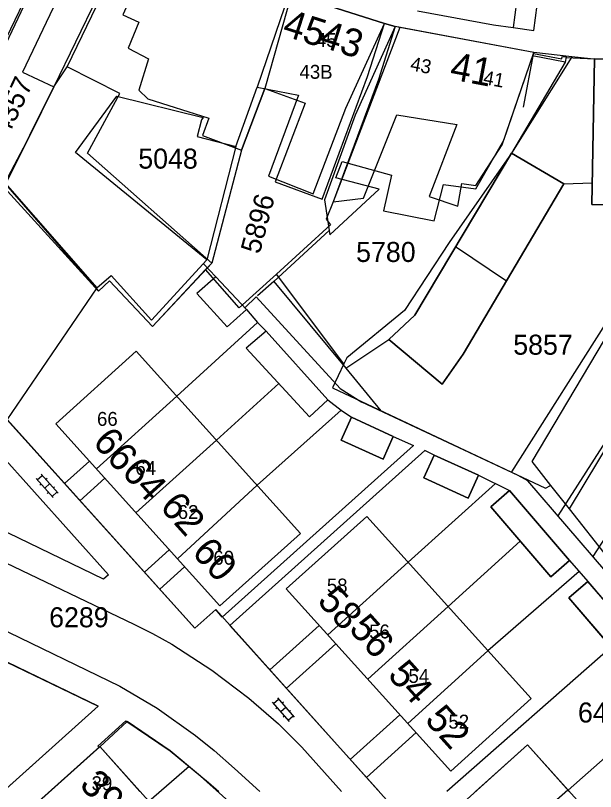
# Model space of a CAD drawing. Extents: x 148816 to 151297, y 399515 to 402500.
# Drawn here: x 150198.1 to 150250.3, y 399750 to 399819.8 of the extents above; entities that cross this region are included whole.
import ezdxf

# ---------------------------------------------------------------- set-up
doc = ezdxf.new("R2010")
doc.units = 0
for name, color, linetype in [('B01 Hoofdgebouw  [D] Norm', 7, 'Continuous'), ('B01 Hoofdgebouw  [T] Norm', 7, 'Continuous'), ('B01 hoofgebouw', 7, 'Continuous'), ('B02 Bijgebouw  [D] Norm', 7, 'Continuous'), ('B07 Tussenmuur  [D] Norm', 7, 'Continuous'), ('G01 perceelsgrens', 7, 'Continuous'), ('S02 Open verharding  Norm', 7, 'Continuous'), ('T04 Haag heg  [D] Gem', 7, 'Continuous'), ('V00 Kant verharding algemeen  [T] Norm', 7, 'Continuous'), ('V06 Kant onverhard  [T] Gem', 7, 'Continuous'), ('Z01 perceelnummer', 7, 'Continuous'), ('Z02 huisnummer', 7, 'Continuous'), ('Z02 Huisnummer  [Tekst] Norm', 7, 'Continuous')]:
    doc.layers.add(name, color=color, linetype=linetype)

msp = doc.modelspace()

# ---------------------------------------------------------------- linework, layer by layer
at = {"layer": 'B01 Hoofdgebouw  [D] Norm'}
for points in [[(150199.35, 399808.92), (150197.127, 399804.723), (150205.422, 399795.279), (150206.694, 399796.397), (150210.347, 399792.375), (150215.311, 399797.812), (150203.51, 399807.438), (150207.203, 399812.52), (150214.976, 399810.605), (150214.848, 399810.376), (150214.439, 399808.876), (150217.919, 399807.982), (150219.834, 399813.321), (150223.568, 399812.605), (150220.863, 399805.334), (150224.876, 399803.727), (150227.81, 399811.43), (150231.3, 399819.05)], [(150232.27, 399818.78), (150228.673, 399810.819), (150225.917, 399803.192), (150226.395, 399800.063), (150230.823, 399804.153), (150226.936, 399805.175), (150227.498, 399806.649), (150231.943, 399805.424), (150231.201, 399802.195), (150235.774, 399801.3), (150236.617, 399804.579), (150239.514, 399804.195), (150242.037, 399808.566), (150244.73, 399816.44)], [(150244.705, 399816.366), (150247.258, 399815.885), (150247.283, 399816.089), (150247.639, 399816.038), (150247.562, 399815.58), (150244.628, 399816.141)]]:
    msp.add_lwpolyline(points, dxfattribs=at)
for points in [[(150218.887, 399793.332), (150216.122, 399796.259), (150214.417, 399794.761), (150217.157, 399791.782)], [(150226.193, 399785.211), (150220.663, 399791.397), (150218.857, 399789.873), (150224.565, 399783.687)]]:
    msp.add_lwpolyline(points, close=True, dxfattribs=at)
at = {"layer": 'B01 Hoofdgebouw  [T] Norm'}
for p, q in [((150231.3, 399819.05), (150222.72, 399821.79)), ((150222.72, 399821.79), (150231.3, 399819.05)), ((150201.8, 399821.08), (150198.72, 399814.66)), ((150244.73, 399816.44), (150232.27, 399818.78)), ((150250.2, 399815.86), (150249.95, 399802.77)), ((150258.79, 399815.58), (150250.2, 399815.86)), ((150198.72, 399814.66), (150201.56, 399813.35)), ((150201.56, 399813.35), (150199.35, 399808.92)), ((150234.02, 399792.82), (150242.72, 399807.39)), ((150242.72, 399807.39), (150247.45, 399804.62)), ((150247.45, 399804.62), (150238.38, 399789.31)), ((150249.95, 399802.77), (150257.75, 399802.62)), ((150231.68, 399790.64), (150234.02, 399792.82)), ((150236.5, 399786.63), (150231.68, 399790.64)), ((150201.73, 399783.06), (150208.97, 399789.59)), ((150208.97, 399789.59), (150223.74, 399773.21)), ((150238.38, 399789.31), (150236.5, 399786.63)), ((150228.34, 399783.64), (150227.41, 399781.59)), ((150232.09, 399781.93), (150228.34, 399783.64)), ((150216.49, 399766.68), (150201.73, 399783.06)), ((150231.17, 399779.89), (150232.09, 399781.93)), ((150227.41, 399781.59), (150231.17, 399779.89)), ((150234.85, 399778.2), (150235.78, 399780.24)), ((150235.78, 399780.24), (150239.75, 399778.43)), ((150239.75, 399778.43), (150238.82, 399776.38)), ((150238.82, 399776.38), (150234.85, 399778.2)), ((150240.86, 399775.59), (150242.56, 399777.05)), ((150242.56, 399777.05), (150247.96, 399770.78)), ((150246.26, 399769.31), (150240.86, 399775.59)), ((150222.46, 399768.21), (150229.71, 399774.73)), ((150229.71, 399774.73), (150244.49, 399758.37)), ((150223.74, 399773.21), (150216.49, 399766.68)), ((150247.96, 399770.78), (150246.26, 399769.31)), ((150249.6, 399768.88), (150247.89, 399767.42)), ((150257.2, 399760.02), (150249.6, 399768.88)), ((150237.26, 399751.84), (150222.46, 399768.21)), ((150247.89, 399767.42), (150255.49, 399758.56)), ((150244.49, 399758.37), (150237.26, 399751.84)), ((150205.69, 399754.03), (150201.175, 399750)), ((150209.3, 399750), (150205.69, 399754.03)), ((150239.505, 399750), (150244.16, 399754.19)), ((150244.16, 399754.19), (150247.93, 399750))]:
    msp.add_line(p, q, dxfattribs=at)
at = {"layer": 'B01 hoofgebouw'}
for points in [[(150199.35, 399808.92), (150197.2, 399804.611), (150205.578, 399794.992), (150206.568, 399795.898), (150210.421, 399791.815), (150215.758, 399797.516), (150204.577, 399807.395), (150207.479, 399812.766), (150202.738, 399815.15), (150208.552, 399827.128)], [(150210.6, 399826.15), (150207.771, 399819.833), (150209.196, 399819.184), (150208.226, 399816.825), (150210.075, 399815.88), (150209.2, 399813.056), (150210.001, 399812.29), (150215.505, 399810.552), (150214.929, 399808.976), (150218.432, 399807.674), (150220.539, 399813.199), (150224.17, 399811.897), (150221.474, 399804.812), (150225.703, 399803.249), (150229.78, 399814.29)], [(150229.78, 399814.29), (150231.3, 399819.05), (150222.72, 399821.79)], [(150201.8, 399821.08), (150198.72, 399814.66), (150201.56, 399813.35), (150199.35, 399808.92)], [(150243.81, 399811.53), (150244.73, 399816.44), (150232.27, 399818.78), (150230.749, 399814.017)], [(150230.749, 399814.017), (150226.688, 399803.019), (150229.423, 399803.36), (150232.415, 399810.84), (150237.809, 399809.966), (150235.318, 399803.486), (150237.887, 399802.636), (150238.269, 399804.672), (150239.513, 399804.471), (150241.896, 399808.133), (150244.73, 399816.44)], [(150249.95, 399802.77), (150250.2, 399815.86), (150258.79, 399815.58), (150258.44, 399803.52), (150257.79, 399803.55), (150257.75, 399802.62), (150249.95, 399802.77)], [(150236.5, 399786.63), (150238.38, 399789.31), (150247.45, 399804.62), (150242.72, 399807.39), (150234.02, 399792.82), (150231.68, 399790.64), (150236.5, 399786.63)], [(150237.703, 399798.988), (150242.283, 399795.898)], [(150201.73, 399783.06), (150216.49, 399766.68), (150223.74, 399773.21), (150208.97, 399789.59), (150201.73, 399783.06)], [(150228.341, 399783.64), (150232.091, 399781.93), (150231.17, 399779.89), (150227.41, 399781.59), (150228.341, 399783.64)], [(150239.75, 399778.43), (150235.78, 399780.24), (150234.85, 399778.2), (150238.82, 399776.38), (150239.75, 399778.43)], [(150240.86, 399775.59), (150246.26, 399769.31), (150247.96, 399770.78), (150242.56, 399777.05), (150240.86, 399775.59)], [(150229.71, 399774.73), (150222.46, 399768.21), (150237.26, 399751.84), (150244.49, 399758.37), (150229.71, 399774.73)], [(150247.89, 399767.42), (150249.6, 399768.88), (150257.2, 399760.02), (150255.49, 399758.56), (150247.89, 399767.42)], [(150198.42, 399747.54), (150220.35, 399723.09), (150227.6, 399729.58), (150205.69, 399754.03), (150198.42, 399747.54)], [(150258.91, 399737.8), (150251.68, 399731.29), (150236.93, 399747.68), (150244.16, 399754.19), (150258.91, 399737.8)]]:
    msp.add_lwpolyline(points, dxfattribs=at)
at = {"layer": 'B02 Bijgebouw  [D] Norm'}
msp.add_line((150208.263, 399827.266), (150201.56, 399813.35), dxfattribs=at)
msp.add_lwpolyline([(150222.72, 399821.79), (150219.834, 399813.321)], dxfattribs=at)
at = {"layer": 'B07 Tussenmuur  [D] Norm'}
for p, q in [((150212.629, 399785.532), (150205.385, 399779.004)), ((150212.629, 399785.532), (150205.385, 399779.004)), ((150216.184, 399781.589), (150208.94, 399775.058)), ((150216.184, 399781.589), (150208.94, 399775.058)), ((150219.834, 399777.541), (150212.664, 399770.926)), ((150219.834, 399777.541), (150212.664, 399770.926)), ((150226.198, 399764.075), (150233.43, 399770.613)), ((150226.198, 399764.075), (150233.43, 399770.613)), ((150229.796, 399760.096), (150237.026, 399766.632)), ((150229.796, 399760.096), (150237.026, 399766.632)), ((150233.388, 399756.123), (150240.616, 399762.658)), ((150233.388, 399756.123), (150240.616, 399762.658)), ((150247.812, 399750.132), (150240.506, 399743.707)), ((150247.812, 399750.132), (150240.506, 399743.707))]:
    msp.add_line(p, q, dxfattribs=at)
at = {"layer": 'G01 perceelsgrens'}
for points in [[(150203.153, 399829.705), (150193.451, 399809.319)], [(150197.2, 399804.611), (150201.56, 399813.35), (150202.738, 399815.15), (150208.552, 399827.128)], [(150222.944, 399821.718), (150220.539, 399813.199), (150218.432, 399807.674), (150215.758, 399797.516), (150215.206, 399796.926)], [(150232.694, 399818.7), (150232.27, 399818.78), (150231.3, 399819.05), (150222.944, 399821.718)], [(150232.694, 399818.7), (150226.688, 399803.019), (150226.043, 399801.465), (150226.444, 399800.94), (150221.585, 399796.52)], [(150248.153, 399816.059), (150244.73, 399816.44), (150232.694, 399818.7)], [(150248.153, 399816.059), (150242.72, 399807.39), (150237.137, 399799.372), (150233.092, 399793.253), (150227.919, 399789), (150227.657, 399788.451)], [(150266.21, 399815.146), (150258.79, 399815.58), (150249.842, 399815.872), (150248.153, 399816.059)], [(150266.21, 399815.146), (150265.23, 399814.29), (150260.782, 399806.939), (150244.556, 399779.662), (150246.252, 399777.514)], [(150271.738, 399814.823), (150265.615, 399804.6), (150255.938, 399788.701), (150247.908, 399775.417)], [(150215.206, 399796.926), (150210.421, 399791.815), (150206.568, 399795.898), (150205.578, 399794.992), (150197.067, 399804.308)], [(150221.585, 399796.52), (150218.238, 399793.476), (150215.206, 399796.926)], [(150227.657, 399788.451), (150221.585, 399796.52)], [(150227.657, 399788.451), (150226.631, 399786.304), (150245.785, 399777.26), (150246.252, 399777.514)], [(150298.085, 399675.163), (150295.981, 399677.502), (150278.6, 399696.85), (150273.746, 399702.254), (150250.98, 399727.6), (150249.88, 399728.82), (150242.407, 399737.121), (150238.964, 399740.945), (150237.761, 399742.281), (150216.13, 399766.35), (150214.24, 399764.68), (150196.26, 399784.61)], [(150131.581, 399748.469), (150131.145, 399750.067), (150130.917, 399751.37), (150130.78, 399753.8), (150131.125, 399775.697), (150131.18, 399779.161), (150131.745, 399780.665), (150132.462, 399781.472), (150133.005, 399781.896), (150133.826, 399782.218), (150134.92, 399782.44), (150150.531, 399782.35), (150153.262, 399782.03), (150156.433, 399781.18), (150160.806, 399779.202), (150205.54, 399757.67), (150183.37, 399737.79)], [(150246.252, 399777.514), (150247.908, 399775.417)], [(150247.908, 399775.417), (150251.355, 399771.05)], [(150208.15, 399756.278), (150205.699, 399754.029), (150198.459, 399747.535), (150189.32, 399739.41), (150205.551, 399721.321), (150204.162, 399720.051), (150195.487, 399712.246), (150187.33, 399704.95), (150185.13, 399702.88), (150212.226, 399672.801)], [(150214.74, 399751.38), (150212.01, 399753.65), (150208.15, 399756.278)], [(150212.226, 399672.801), (150222.34, 399682.1), (150228.84, 399688.5), (150230.78, 399690.26), (150228.882, 399692.372), (150246.62, 399708.47), (150244.68, 399710.72), (150238.16, 399717.97), (150228.93, 399728.12), (150233.06, 399731.83), (150227.057, 399738.553), (150220.04, 399746.41), (150218.15, 399748.36), (150214.74, 399751.38)]]:
    msp.add_lwpolyline(points, dxfattribs=at)
at = {"layer": 'S02 Open verharding  Norm'}
for p, q in [((150200.062, 399778.021), (150200.509, 399778.421)), ((150200.409, 399778.533), (150201.942, 399776.819)), ((150199.962, 399778.133), (150201.495, 399776.419)), ((150200.395, 399777.649), (150200.283, 399777.549)), ((150201.176, 399777.676), (150200.728, 399777.276)), ((150200.954, 399778.149), (150200.842, 399778.049)), ((150201.062, 399776.903), (150200.95, 399776.803)), ((150201.395, 399776.531), (150201.842, 399776.931)), ((150201.621, 399777.403), (150201.509, 399777.303)), ((150221.308, 399757.913), (150221.76, 399758.308)), ((150221.661, 399758.421), (150223.173, 399756.688)), ((150221.209, 399758.026), (150222.721, 399756.293)), ((150221.636, 399757.537), (150221.523, 399757.438)), ((150222.417, 399757.554), (150221.965, 399757.16)), ((150222.201, 399758.03), (150222.088, 399757.931)), ((150222.294, 399756.783), (150222.181, 399756.684)), ((150222.622, 399756.406), (150223.074, 399756.801)), ((150222.859, 399757.276), (150222.746, 399757.177))]:
    msp.add_line(p, q, dxfattribs=at)
at = {"layer": 'T04 Haag heg  [D] Gem'}
for p, q in [((150247.45, 399804.62), (150249.987, 399804.714)), ((150258.44, 399803.52), (150242.723, 399778.737)), ((150226.338, 399800.438), (150221.356, 399795.847)), ((150216.122, 399796.259), (150214.99, 399797.46)), ((150205.422, 399795.279), (150197.327, 399783.427)), ((150255.69, 399788.55), (150246.907, 399774.787)), ((150259.688, 399786.167), (150250.062, 399771.124)), ((150241.285, 399777.676), (150233.43, 399770.613)), ((150243.521, 399772.495), (150237.026, 399766.632)), ((150248.816, 399769.788), (150240.616, 399762.658)), ((150253.381, 399764.472), (150236.912, 399750)), ((150257.985, 399759.11), (150247.836, 399750.105))]:
    msp.add_line(p, q, dxfattribs=at)
for points in [[(150199.168, 399822.347), (150199.187, 399821.735), (150193.021, 399809.005)], [(150247.562, 399815.58), (150242.72, 399807.39)], [(150217.919, 399807.982), (150215.311, 399797.812)], [(150221.356, 399795.847), (150219.88, 399794.577)], [(150221.356, 399795.847), (150227.824, 399788.058)], [(150219.877, 399792.161), (150212.629, 399785.532)], [(150227.824, 399788.058), (150231.68, 399790.64)], [(150227.824, 399788.058), (150230.969, 399784.214)], [(150221.805, 399786.678), (150216.184, 399781.589)], [(150227.412, 399784.294), (150219.834, 399777.541)]]:
    msp.add_lwpolyline(points, dxfattribs=at)
at = {"layer": 'V00 Kant verharding algemeen  [T] Norm'}
for p, q in [((150247.63, 399815.987), (150250.2, 399815.86)), ((150218.729, 399793.499), (150219.77, 399794.482)), ((150227.301, 399786.221), (150219.77, 399794.482)), ((150161.86, 399787.55), (150208.74, 399765.03)), ((150227.301, 399786.221), (150229.25, 399785.01)), ((150214.24, 399764.68), (150196.26, 399784.61)), ((150243.34, 399778.4), (150229.25, 399785.01)), ((150160.37, 399782.19), (150207.49, 399759.48)), ((150206.03, 399769.1), (150179.57, 399781.83)), ((150195.15, 399782.08), (150206.48, 399769.47)), ((150232.09, 399781.93), (150233.92, 399781.11)), ((150233.92, 399781.11), (150216.7, 399765.67)), ((150234.92, 399780.66), (150217.38, 399764.92)), ((150235.78, 399780.24), (150234.92, 399780.66)), ((150205.54, 399757.67), (150159.44, 399779.86)), ((150202.504, 399777.689), (150204.747, 399779.712)), ((150239.75, 399778.43), (150242.56, 399777.05)), ((150244.2, 399777.93), (150243.34, 399778.4)), ((150203.901, 399776.141), (150206.142, 399778.163)), ((150251.22, 399769.78), (150244.2, 399777.93)), ((150209.693, 399769.72), (150211.931, 399771.739)), ((150247.96, 399770.78), (150249.6, 399768.88)), ((150211.076, 399768.187), (150213.313, 399770.205)), ((150206.48, 399769.47), (150206.03, 399769.1)), ((150216.13, 399766.35), (150214.24, 399764.68)), ((150216.7, 399765.67), (150216.13, 399766.35)), ((150208.74, 399765.03), (150210.435, 399764.21)), ((150217.38, 399764.92), (150230.81, 399750)), ((150220.973, 399760.929), (150225.422, 399764.934)), ((150210.435, 399764.21), (150212.17, 399763.25)), ((150212.17, 399763.25), (150215.76, 399760.91)), ((150222.463, 399759.273), (150226.916, 399763.282)), ((150215.76, 399760.91), (150219.1, 399758.4)), ((150207.49, 399759.48), (150210.86, 399757.49)), ((150219.1, 399758.4), (150221.77, 399756.09)), ((150196.985, 399750), (150205.54, 399757.67)), ((150210.86, 399757.49), (150214.3, 399755.03)), ((150228.214, 399752.884), (150232.681, 399756.905)), ((150205.52, 399754.08), (150208.03, 399756.36)), ((150208.03, 399756.36), (150212.01, 399753.65)), ((150221.77, 399756.09), (150223.87, 399753.97)), ((150229.67, 399751.266), (150234.141, 399755.29)), ((150214.3, 399755.03), (150215.985, 399753.69)), ((150205.61, 399753.97), (150205.52, 399754.08)), ((150223.87, 399753.97), (150227.44, 399750)), ((150212.01, 399753.65), (150215.48, 399750.82)), ((150215.985, 399753.69), (150217.82, 399752.08)), ((150213.724, 399752.252), (150210.104, 399749.103)), ((150217.82, 399752.08), (150220.097, 399750)), ((150215.48, 399750.82), (150216.393, 399750))]:
    msp.add_line(p, q, dxfattribs=at)
for points in [[(150243.174, 399820.959), (150242.868, 399818.678), (150244.73, 399818.415), (150245.044, 399820.699)], [(150231.3, 399819.05), (150232.27, 399818.78)], [(150218.887, 399793.332), (150219.877, 399792.161), (150220.663, 399791.397)], [(150226.193, 399785.211), (150227.412, 399784.294), (150228.34, 399783.64)]]:
    msp.add_lwpolyline(points, dxfattribs=at)
at = {"layer": 'V06 Kant onverhard  [T] Gem'}
msp.add_lwpolyline([(150234.264, 399820.182), (150241.124, 399818.922), (150242.868, 399818.678)], dxfattribs=at)

# ---------------------------------------------------------------- texts
at = {"layer": 'Z01 perceelnummer'}
for s, rotation, p in [('4357', 64.70338, (150197.439, 399808.844)), ('5896', 75.01681, (150220.066, 399798.252))]:
    msp.add_text(s, height=1.8, rotation=rotation, dxfattribs=at).set_placement(p)
for s, p in [('5048', (150209.146, 399806.001)), ('5780', (150228.749, 399797.609)), ('5857', (150242.888, 399789.27)), ('6289', (150201.127, 399764.764)), ('6417', (150248.713, 399756.201))]:
    msp.add_text(s, height=1.8, dxfattribs=at).set_placement(p)
at = {"layer": 'Z02 huisnummer'}
for s, rotation, p in [('45', 342.3077, (150222.005, 399818.01)), ('43', 342.3077, (150225.337, 399817.015)), ('41', 349.34164, (150237.091, 399814.058)), ('66', 311.99999, (150204.955, 399781.345)), ('64', 311.99999, (150207.563, 399778.649)), ('62', 311.99999, (150211.005, 399775.541)), ('60', 311.99999, (150213.883, 399771.438)), ('58', 312.12344, (150225.166, 399767.078)), ('56', 311.99999, (150228.011, 399764.557)), ('54', 311.99999, (150231.502, 399760.42)), ('52', 312.12344, (150234.838, 399756.38)), ('39', 311.83815, (150203.766, 399750.555))]:
    msp.add_text(s, height=2.5, rotation=rotation, dxfattribs=at).set_placement(p)
at = {"layer": 'Z02 Huisnummer  [Tekst] Norm'}
for s, p in [('45', (150225.132, 399816.937)), ('43B', (150223.656, 399814.079)), ('66', (150205.436, 399782.875)), ('64', (150208.887, 399778.46)), ('62', (150212.699, 399774.502)), ('60', (150215.902, 399770.392)), ('58', (150226.12, 399767.89)), ('56', (150229.92, 399763.763)), ('54', (150233.46, 399759.763)), ('52', (150237.057, 399755.654)), ('39', (150204.945, 399750.117))]:
    msp.add_text(s, height=1.25, dxfattribs=at).set_placement(p)
for s, p in [('43', (150233.56, 399814.85)), ('41', (150240.127, 399813.616))]:
    msp.add_text(s, height=1.25, rotation=349.3637, dxfattribs=at).set_placement(p)

doc.saveas('drawing.dxf')
